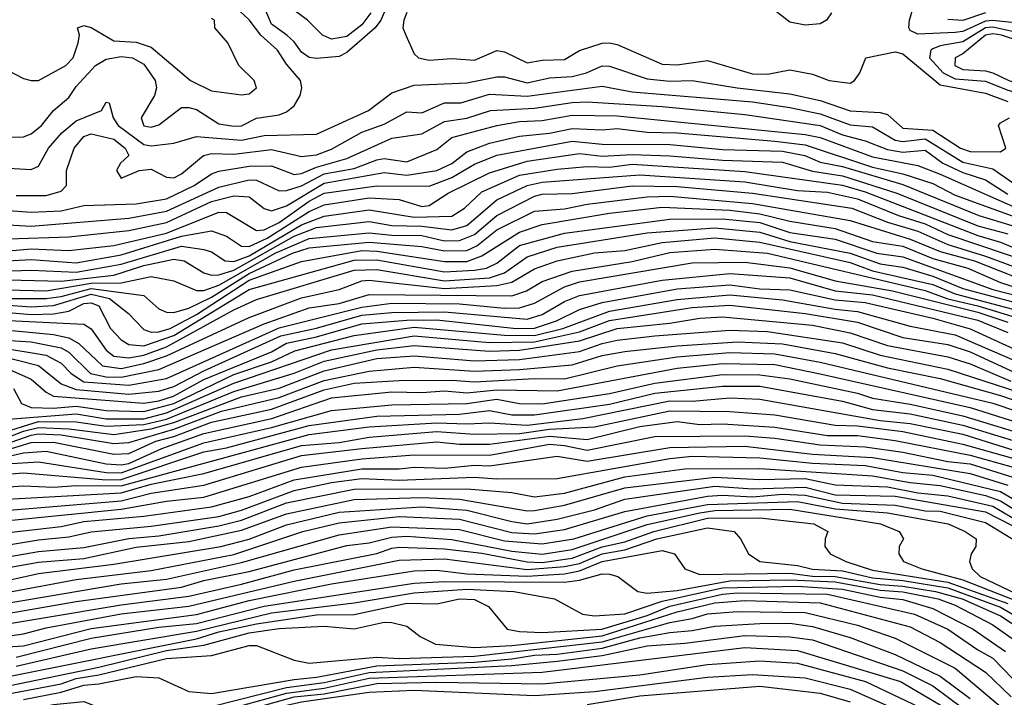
# Model space of a CAD drawing. Header units: metres. Extents: x -51132 to -49532, y -231222 to -229437.
# Tile 580 of 656: x -49914 to -49849, y -230034 to -229989. Entities that reach past the tile are written whole.
import ezdxf

# ---------------------------------------------------------------- set-up
doc = ezdxf.new("R2010")
doc.units = ezdxf.units.M
for name, color, linetype in [('CONTOUR_HALF', 8, 'Continuous'), ('CONTOUR_INDEX', 1, 'Continuous'), ('CONTOUR_INTER', 3, 'Continuous')]:
    doc.layers.add(name, color=color, linetype=linetype)

msp = doc.modelspace()

# ---------------------------------------------------------------- linework, layer by layer
at = {"layer": 'CONTOUR_HALF'}
for points, elevation in [([(-49844.58, -229988.593), (-49844.875, -229988.759), (-49845.08, -229989.064), (-49847.08, -229989.04), (-49849.58, -229988.779), (-49850.08, -229988.815), (-49851.58, -229989.502), (-49852.08, -229989.574), (-49854.58, -229989.675), (-49855.08, -229989.433), (-49855.172, -229989.259), (-49855.121, -229988.759), (-49854.56, -229986.759)], 22.5), ([(-49915.58, -229996.556), (-49914.08, -229996.516), (-49913.58, -229996.322), (-49912.897, -229995.759), (-49912.096, -229994.759), (-49911.08, -229993.894), (-49910.58, -229993.16), (-49909.295, -229991.759), (-49908.58, -229991.347), (-49907.58, -229991.165), (-49906.829, -229991.259), (-49906.08, -229991.677), (-49905.33, -229992.759), (-49905.237, -229993.259), (-49905.375, -229993.759), (-49906.246, -229995.259), (-49906.08, -229995.776), (-49905.58, -229995.87), (-49905.08, -229995.725), (-49903.58, -229994.572), (-49903.08, -229994.553), (-49902.58, -229994.698), (-49901.08, -229995.658), (-49900.08, -229995.816), (-49899.58, -229995.773), (-49898.58, -229995.283), (-49897.08, -229995.046), (-49896.58, -229994.85), (-49896.08, -229994.454), (-49895.675, -229993.759), (-49895.571, -229993.259), (-49895.658, -229992.759), (-49896.58, -229991.684), (-49897.182, -229990.759), (-49898.283, -229989.759), (-49899.08, -229988.736), (-49900.62, -229987.259)], 22.5), ([(-49890.979, -229988.259), (-49891.58, -229989.057), (-49892.58, -229989.835), (-49893.58, -229990.021), (-49894.198, -229989.759), (-49895.193, -229988.759), (-49896.544, -229987.759)], 23.5), ([(-49860.312, -229988.259), (-49860.657, -229988.759), (-49861.08, -229989.006), (-49862.08, -229989.082), (-49863.08, -229988.876), (-49864.58, -229987.742)], 22.5), ([(-49888.58, -229988.233), (-49888.775, -229988.759), (-49888.834, -229989.259), (-49888.653, -229989.759), (-49888.08, -229990.998), (-49887.79, -229991.259), (-49887.08, -229991.417), (-49885.58, -229991.308), (-49884.08, -229991.41), (-49882.58, -229990.768), (-49882.08, -229990.862), (-49880.58, -229991.597), (-49879.58, -229991.411), (-49878.08, -229991.379), (-49877.08, -229990.772), (-49875.58, -229990.279), (-49875.08, -229990.271), (-49874.58, -229990.367), (-49871.58, -229991.672), (-49870.58, -229991.716), (-49868.58, -229991.441), (-49865.58, -229992.332), (-49864.58, -229992.353), (-49863.08, -229992.061), (-49861.58, -229992.338), (-49860.477, -229992.759), (-49859.08, -229992.936), (-49858.776, -229992.759), (-49858.422, -229992.259), (-49858.041, -229991.259), (-49856.08, -229990.851), (-49855.58, -229990.995), (-49853.08, -229993.059), (-49850.08, -229993.604), (-49848.58, -229994.158)], 22.5), ([(-49850.08, -229989.757), (-49851.58, -229991.002), (-49852.077, -229991.259), (-49852.118, -229991.759), (-49851.58, -229992.033), (-49850.08, -229992.114), (-49849.58, -229992.251), (-49848.509, -229992.759), (-49847.08, -229993.233), (-49846.58, -229993.132), (-49846.304, -229992.759), (-49846.314, -229992.259), (-49846.797, -229990.759), (-49847.493, -229990.259), (-49848.996, -229989.759), (-49849.58, -229989.666), (-49850.08, -229989.757)], 21.5), ([(-49914.58, -230000.416), (-49912.58, -230000.415), (-49911.58, -230000.124), (-49911.236, -229999.759), (-49911.23, -229998.759), (-49910.72, -229997.259), (-49910.08, -229996.499), (-49909.58, -229996.305), (-49908.08, -229996.678), (-49907.322, -229997.259), (-49907.087, -229997.759), (-49907.637, -229998.259), (-49907.907, -229998.759), (-49907.58, -229999.258), (-49906.392, -229998.759), (-49905.58, -229998.667), (-49904.58, -229999.193), (-49904.08, -229999.247), (-49903.58, -229998.985), (-49902.109, -229997.759), (-49901.58, -229997.616), (-49900.08, -229997.661), (-49897.58, -229997.352), (-49895.58, -229997.827), (-49894.58, -229997.712), (-49893.58, -229997.333), (-49891.58, -229996.194), (-49890.08, -229995.673), (-49888.58, -229994.853), (-49887.58, -229994.914), (-49886.08, -229994.251), (-49884.986, -229994.259), (-49883.08, -229993.683), (-49880.58, -229993.807), (-49875.58, -229993.139), (-49873.58, -229993.516), (-49865.58, -229994.195), (-49863.08, -229994.555), (-49861.08, -229994.992), (-49859.08, -229995.712), (-49857.58, -229995.855), (-49856.08, -229996.736), (-49855.58, -229996.823), (-49854.08, -229996.658), (-49851.58, -229998.205), (-49849.58, -229998.645), (-49847.247, -230000.259)], 23.5), ([(-49917.08, -230002.249), (-49913.58, -230002.447), (-49907.08, -230001.927), (-49904.58, -230001.462), (-49901.08, -229999.858), (-49899.08, -229999.376), (-49898.58, -229999.404), (-49897.08, -230000.115), (-49896.58, -230000.075), (-49895.58, -229999.764), (-49894.08, -229998.987), (-49892.08, -229998.624), (-49890.58, -229998.046), (-49890.08, -229997.946), (-49888.58, -229998.172), (-49886.58, -229997.367), (-49885.58, -229996.556), (-49882.58, -229995.752), (-49881.08, -229995.485), (-49879.58, -229995.425), (-49877.58, -229995.075), (-49874.58, -229995.116), (-49862.08, -229996.35), (-49861.08, -229996.563), (-49857.58, -229997.856), (-49854.58, -229998.427), (-49853.08, -229998.993), (-49847.08, -230001.65)], 24.5), ([(-49915.08, -230004.098), (-49913.58, -230003.956), (-49911.08, -230004.087), (-49908.08, -230003.747), (-49904.58, -230002.92), (-49901.08, -230001.52), (-49900.58, -230001.55), (-49898.58, -230002.739), (-49898.08, -230002.711), (-49897.08, -230002.211), (-49895.08, -230000.788), (-49894.08, -230000.26), (-49890.58, -229999.776), (-49887.08, -229999.799), (-49885.58, -229999.224), (-49884.08, -229998.342), (-49882.58, -229997.734), (-49877.58, -229996.813), (-49875.58, -229996.996), (-49871.08, -229997.034), (-49867.58, -229997.362), (-49863.58, -229997.463), (-49862.1, -229997.759), (-49861.08, -229998.192), (-49859.58, -229998.495), (-49855.58, -229999.688), (-49850.512, -230001.759), (-49847.58, -230002.638)], 25.5), ([(-49915.58, -230005.444), (-49913.58, -230005.388), (-49910.58, -230005.526), (-49907.58, -230004.991), (-49903.58, -230003.796), (-49902.08, -230004), (-49901.58, -230004.163), (-49900.671, -230004.759), (-49900.08, -230004.814), (-49899.08, -230004.427), (-49895.58, -230002.37), (-49894.08, -230001.798), (-49891.08, -230001.372), (-49888.08, -230001.851), (-49885.58, -230001.79), (-49884.744, -230001.259), (-49883.58, -230000.182), (-49881.08, -229999.058), (-49878.58, -229998.665), (-49876.58, -229998.479), (-49875.08, -229998.526), (-49873.58, -229998.344), (-49866.08, -229998.821), (-49859.58, -229999.734), (-49858.08, -230000.184), (-49850.58, -230003.088), (-49849.08, -230003.519), (-49847.58, -230004.136)], 26.5), ([(-49919.58, -230006.593), (-49912.58, -230006.751), (-49909.58, -230006.247), (-49907.58, -230006.238), (-49905.58, -230005.806), (-49904.08, -230006.097), (-49902.58, -230006.746), (-49902.08, -230006.747), (-49901.08, -230006.387), (-49897.332, -230004.259), (-49895.08, -230003.27), (-49891.08, -230002.896), (-49889.58, -230003.06), (-49887.58, -230003.078), (-49886.08, -230003.428), (-49885.08, -230003.404), (-49884.08, -230003.018), (-49882.58, -230001.75), (-49880.08, -230000.454), (-49879.58, -230000.336), (-49877.58, -230000.278), (-49873.58, -229999.775), (-49870.58, -229999.808), (-49865.58, -230000.271), (-49858.956, -230001.259), (-49856.58, -230002.201), (-49854.58, -230002.801), (-49852.58, -230003.677), (-49850.08, -230004.445), (-49845.08, -230006.297)], 27.5), ([(-49915.08, -230007.707), (-49913.58, -230007.827), (-49912.08, -230007.732), (-49909.58, -230006.986), (-49908.372, -230007.259), (-49907.096, -230008.259), (-49906.08, -230009.327), (-49905.58, -230009.499), (-49905.08, -230009.479), (-49904.322, -230009.259), (-49902.58, -230008.334), (-49899.08, -230006.051), (-49895.58, -230004.811), (-49891.58, -230004.076), (-49890.58, -230004.126), (-49886.08, -230004.812), (-49884.58, -230004.804), (-49883.58, -230004.427), (-49881.08, -230002.855), (-49879.58, -230002.35), (-49875.08, -230001.601), (-49871.58, -230001.197), (-49867.08, -230001.386), (-49865.08, -230001.63), (-49863.08, -230002.124), (-49860.08, -230002.617), (-49857.58, -230003.467), (-49855.58, -230003.799), (-49853.58, -230004.598), (-49851.255, -230005.259), (-49849.08, -230006.214), (-49845.08, -230007.502)], 28.5), ([(-49915.08, -230008.734), (-49910.08, -230008.987), (-49909.58, -230009.283), (-49908.58, -230010.708), (-49908.08, -230011.096), (-49907.08, -230011.222), (-49906.08, -230011.036), (-49904.58, -230010.489), (-49900.08, -230008.02), (-49898.58, -230007.343), (-49892.08, -230005.378), (-49890.58, -230005.343), (-49886.08, -230006.087), (-49883.08, -230005.895), (-49882.08, -230005.558), (-49880.58, -230004.499), (-49878.58, -230003.846), (-49872.58, -230002.902), (-49868.08, -230002.576), (-49865.08, -230002.864), (-49863.08, -230003.48), (-49859.08, -230004.248), (-49857.08, -230004.956), (-49855.58, -230005.192), (-49853.58, -230005.776), (-49851.58, -230006.614), (-49847.58, -230007.671)], 29.5), ([(-49916.08, -230009.998), (-49913.58, -230010.155), (-49911.58, -230010.549), (-49911.08, -230010.832), (-49909.628, -230012.259), (-49908.58, -230012.472), (-49907.58, -230012.507), (-49905.08, -230011.99), (-49898.08, -230008.965), (-49895.08, -230007.885), (-49893.08, -230007.609), (-49891.08, -230007), (-49881.58, -230007.081), (-49880.608, -230006.759), (-49879.58, -230006.148), (-49877.58, -230005.459), (-49873.58, -230004.814), (-49871.08, -230004.219), (-49868.08, -230003.984), (-49864.58, -230004.251), (-49854.08, -230006.74), (-49852.58, -230007.284), (-49850.58, -230007.749), (-49847.58, -230008.662)], 30.5), ([(-49916.08, -230010.963), (-49913.08, -230011.726), (-49911.58, -230012.942), (-49910.58, -230013.328), (-49907.08, -230013.63), (-49905.08, -230013.445), (-49904.08, -230013.115), (-49902.08, -230012.078), (-49896.963, -230009.759), (-49894.58, -230009.239), (-49891.58, -230008.372), (-49889.58, -230008.196), (-49886.08, -230008.162), (-49880.58, -230008.653), (-49879.58, -230008.341), (-49878.08, -230007.468), (-49877.08, -230007.063), (-49871.58, -230006.056), (-49867.08, -230005.6), (-49863.08, -230005.901), (-49860.08, -230006.753), (-49857.58, -230007.034), (-49850.58, -230008.714), (-49848.58, -230009.528)], 31.5), ([(-49914.755, -230013.259), (-49914.211, -230014.259), (-49913.58, -230014.51), (-49912.08, -230014.555), (-49910.58, -230014.422), (-49908.58, -230014.715), (-49906.08, -230014.797), (-49904.08, -230014.261), (-49900.08, -230012.332), (-49897.58, -230011.475), (-49896.022, -230010.759), (-49892.08, -230009.73), (-49888.08, -230009.183), (-49882.08, -230009.713), (-49880.08, -230009.721), (-49878.186, -230009.259), (-49875.08, -230008.105), (-49870.58, -230007.326), (-49867.08, -230007.036), (-49863.58, -230007.369), (-49860.08, -230007.99), (-49858.58, -230008.127), (-49855.08, -230009.101), (-49852.08, -230009.694), (-49847.316, -230011.759)], 32.5), ([(-49915.66, -230016.259), (-49913.08, -230015.461), (-49910.58, -230015.478), (-49908.58, -230015.76), (-49906.08, -230015.648), (-49904.58, -230015.286), (-49900.08, -230013.456), (-49896.08, -230012.244), (-49894.08, -230011.445), (-49890.58, -230010.689), (-49888.08, -230010.4), (-49883.08, -230010.778), (-49881.08, -230010.715), (-49877.08, -230010.085), (-49874.58, -230009.265), (-49871.08, -230008.907), (-49869.08, -230008.567), (-49867.58, -230008.489), (-49861.58, -230009.054), (-49859.08, -230009.545), (-49856.58, -230010.4), (-49852.58, -230011.159), (-49851.08, -230011.625), (-49848.394, -230012.759)], 33.5), ([(-49917.08, -230017.587), (-49913.58, -230016.359), (-49913.08, -230016.28), (-49911.58, -230016.349), (-49908.08, -230016.913), (-49907.08, -230016.854), (-49904.08, -230015.966), (-49900.91, -230014.759), (-49897.08, -230013.856), (-49894.08, -230012.719), (-49891.08, -230012.103), (-49888.08, -230011.835), (-49884.08, -230012.106), (-49881.08, -230011.993), (-49877.58, -230011.676), (-49875.58, -230011.065), (-49874.08, -230010.805), (-49870.58, -230010.412), (-49866.58, -230010.15), (-49863.58, -230010.291), (-49860.08, -230010.928), (-49856.58, -230011.879), (-49853.08, -230012.588), (-49849.08, -230013.73), (-49844.58, -230015.261)], 34.5), ([(-49919.58, -230018.783), (-49914.08, -230017.533), (-49912.58, -230017.417), (-49908.58, -230018.259), (-49907.58, -230018.338), (-49907.08, -230018.245), (-49904.873, -230017.259), (-49902.08, -230016.251), (-49897.554, -230015.259), (-49893.58, -230013.873), (-49889.58, -230013.476), (-49887.58, -230013.526), (-49886.08, -230013.421), (-49884.58, -230013.553), (-49882.58, -230013.34), (-49878.58, -230013.402), (-49870.58, -230011.9), (-49867.58, -230011.586), (-49864.08, -230011.665), (-49861.08, -230012.276), (-49851.08, -230014.519), (-49844.08, -230016.742)], 35.5), ([(-49916.08, -230019.028), (-49914.08, -230018.875), (-49908.58, -230019.33), (-49907.58, -230019.317), (-49902.08, -230017.473), (-49900.58, -230017.206), (-49895.08, -230015.726), (-49890.58, -230015.096), (-49885.08, -230014.966), (-49883.08, -230014.718), (-49881.58, -230015.009), (-49880.08, -230015.014), (-49875.08, -230014.29), (-49872.08, -230013.567), (-49867.58, -230013.104), (-49865.08, -230013.109), (-49859.58, -230014.092), (-49857.58, -230014.657), (-49855.08, -230014.952), (-49851.58, -230015.707), (-49844.58, -230017.825)], 36.5), ([(-49915.58, -230020.643), (-49907.58, -230020.204), (-49905.58, -230019.62), (-49902.08, -230018.921), (-49895.58, -230017.054), (-49893.08, -230016.838), (-49891.08, -230016.49), (-49886.58, -230016.109), (-49884.08, -230016.305), (-49881.08, -230016.24), (-49879.08, -230015.965), (-49876.08, -230015.816), (-49871.08, -230014.741), (-49867.08, -230014.792), (-49864.08, -230015.006), (-49860.08, -230015.687), (-49858.58, -230015.735), (-49855.58, -230016.122), (-49851.58, -230016.952), (-49846.912, -230018.259)], 37.5), ([(-49915.08, -230022.04), (-49907.58, -230021.294), (-49904.58, -230020.741), (-49902.08, -230020.477), (-49895.58, -230018.487), (-49891.58, -230017.938), (-49888.08, -230017.66), (-49883.08, -230017.684), (-49879.08, -230016.969), (-49878.08, -230017.042), (-49876.58, -230017.367), (-49872.08, -230016.459), (-49866.08, -230016.412), (-49864.08, -230016.567), (-49861.08, -230017.011), (-49858.08, -230017.13), (-49855.58, -230017.5), (-49852.58, -230018.118), (-49851.08, -230018.273), (-49847.9, -230019.259)], 38.5), ([(-49918.58, -230024.224), (-49913.08, -230023.33), (-49911.08, -230023.122), (-49909.58, -230022.782), (-49905.58, -230022.414), (-49901.08, -230021.764), (-49899.58, -230021.349), (-49896.08, -230020.035), (-49893.58, -230019.503), (-49891.58, -230019.247), (-49889.08, -230019.345), (-49884.08, -230019.156), (-49882.58, -230019.274), (-49878.58, -230019.237), (-49871.08, -230017.915), (-49869.58, -230017.762), (-49865.08, -230017.88), (-49861.58, -230018.228), (-49858.08, -230018.383), (-49855.58, -230018.835), (-49853.58, -230019.023), (-49849.08, -230020.113), (-49847.08, -230021.291)], 39.5), ([(-49918.08, -230025.706), (-49913.08, -230024.801), (-49910.08, -230024.555), (-49906.58, -230023.806), (-49903.08, -230023.436), (-49899.58, -230022.673), (-49896.58, -230021.599), (-49892.08, -230020.645), (-49887.58, -230020.508), (-49885.08, -230020.611), (-49880.58, -230021.385), (-49880.08, -230021.38), (-49878.08, -230021.029), (-49874.08, -230019.854), (-49868.08, -230019.157), (-49865.08, -230019.303), (-49862.08, -230019.251), (-49860.08, -230019.66), (-49856.58, -230019.804), (-49854.58, -230020.19), (-49852.58, -230020.404), (-49849.58, -230021.087), (-49848.08, -230021.972)], 40.5), ([(-49915.08, -230026.809), (-49910.58, -230025.961), (-49905.58, -230025.367), (-49900.08, -230024.308), (-49895.501, -230022.759), (-49893.08, -230022.203), (-49889.08, -230021.779), (-49885.08, -230021.945), (-49881.58, -230022.835), (-49880.08, -230022.915), (-49878.08, -230022.637), (-49874.08, -230021.433), (-49868.58, -230020.418), (-49867.58, -230020.346), (-49865.58, -230020.461), (-49863.58, -230020.295), (-49862.08, -230020.349), (-49859.58, -230020.88), (-49856.08, -230021.009), (-49854.08, -230021.384), (-49853.08, -230021.427), (-49850.08, -230022.165), (-49847.447, -230023.759)], 41.5), ([(-49916.08, -230028.379), (-49910.58, -230027.429), (-49903.58, -230026.467), (-49902.08, -230026.036), (-49899.08, -230025.428), (-49892.58, -230023.696), (-49891.08, -230023.528), (-49889.58, -230023.137), (-49888.58, -230023.079), (-49885.58, -230023.307), (-49881.58, -230024.071), (-49879.58, -230024.277), (-49877.58, -230023.962), (-49872.58, -230022.31), (-49869.08, -230021.526), (-49868.08, -230021.382), (-49863.08, -230021.278), (-49857.055, -230022.259), (-49855.823, -230022.759), (-49855.529, -230023.259), (-49855.807, -230023.759), (-49855.845, -230024.259), (-49855.532, -230024.759), (-49854.296, -230025.259), (-49851.58, -230025.976), (-49848.08, -230027.37)], 42.5), ([(-49917.58, -230030.074), (-49914.08, -230029.578), (-49912.58, -230029.187), (-49907.58, -230028.239), (-49903.08, -230027.742), (-49896.08, -230026.069), (-49889.08, -230024.672), (-49886.08, -230024.586), (-49880.58, -230025.302), (-49878.08, -230025.108), (-49877.08, -230024.894), (-49875.58, -230024.253), (-49874.08, -230023.98), (-49871.943, -230023.259), (-49868.58, -230022.528), (-49866.797, -230022.759), (-49866.363, -230023.259), (-49865.843, -230024.259), (-49865.09, -230024.759), (-49862.58, -230025.036), (-49861.58, -230025.279), (-49859.58, -230025.393), (-49857.58, -230025.851), (-49855.58, -230026.04), (-49852.58, -230026.527), (-49849.08, -230027.801), (-49847.43, -230028.759)], 43.5), ([(-49914.58, -230031.136), (-49909.58, -230029.869), (-49905.08, -230029.141), (-49902.58, -230028.882), (-49898.08, -230027.731), (-49888.08, -230026.203), (-49886.08, -230026.104), (-49878.08, -230026.144), (-49877.08, -230026.007), (-49875.58, -230025.595), (-49875.08, -230025.598), (-49874.547, -230025.759), (-49873.195, -230026.759), (-49872.58, -230026.878), (-49870.58, -230026.684), (-49867.08, -230026.058), (-49863.08, -230025.976), (-49860.08, -230026.112), (-49857.08, -230026.672), (-49855.58, -230026.774), (-49853.224, -230027.259), (-49852.08, -230027.674), (-49849.58, -230028.981), (-49847.754, -230030.259)], 44.5), ([(-49915.08, -230032.419), (-49902.58, -230029.904), (-49901.08, -230029.446), (-49898.58, -230028.905), (-49894.58, -230028.324), (-49892.08, -230028.281), (-49888.58, -230027.54), (-49886.58, -230027.574), (-49885.08, -230027.256), (-49884.08, -230027.299), (-49883.137, -230027.759), (-49881.909, -230029.259), (-49881.08, -230029.423), (-49879.58, -230029.488), (-49875.609, -230029.259), (-49872.58, -230028.35), (-49871.08, -230027.738), (-49867.58, -230026.949), (-49866.58, -230026.844), (-49860.58, -230026.947), (-49854.792, -230028.259), (-49852.576, -230029.259), (-49850.58, -230030.643), (-49849.58, -230031.186), (-49847.575, -230033.259)], 45.5), ([(-49915.08, -230033.567), (-49911.58, -230032.895), (-49910.58, -230032.543), (-49909.08, -230032.316), (-49904.58, -230031.211), (-49901.58, -230031.019), (-49899.08, -230030.362), (-49898.58, -230030.344), (-49896.08, -230031.328), (-49895.08, -230031.529), (-49890.58, -230031.125), (-49889.08, -230031.221), (-49884.08, -230031.063), (-49875.58, -230030.111), (-49871.08, -230028.813), (-49869.58, -230028.554), (-49868.58, -230028.242), (-49866.58, -230028.094), (-49862.08, -230028.153), (-49858.58, -230028.991), (-49856.08, -230029.868), (-49852.08, -230031.871), (-49849.08, -230034.412), (-49848.29, -230035.759)], 46.5), ([(-49915.58, -230034.713), (-49913.58, -230034.585), (-49912.08, -230034.273), (-49910.08, -230034.083), (-49907.127, -230035.259), (-49906.08, -230035.267), (-49901.58, -230034.416), (-49896.58, -230033.147), (-49894.08, -230032.82), (-49891.08, -230032.146), (-49881.58, -230031.687), (-49878.58, -230031.399), (-49875.58, -230031.023), (-49872.58, -230030.367), (-49870.08, -230030.204), (-49866.08, -230029.69), (-49863.08, -230029.788), (-49861.58, -230029.979), (-49855.58, -230032.028), (-49853.58, -230033.026), (-49851.58, -230034.529), (-49850.845, -230035.259), (-49849.365, -230037.259), (-49846.868, -230041.259)], 47.5), ([(-49917.08, -230039.148), (-49913.58, -230037.918), (-49908.08, -230036.556), (-49906.08, -230036.371), (-49902.08, -230035.456), (-49896.08, -230033.771), (-49894.08, -230033.567), (-49890.58, -230032.875), (-49886.58, -230032.794), (-49879.58, -230032.905), (-49873.08, -230032.301), (-49868.58, -230031.609), (-49865.08, -230031.365), (-49862.58, -230031.522), (-49858.065, -230032.759), (-49853.58, -230034.885), (-49851.848, -230036.759), (-49849.704, -230040.259), (-49848.27, -230042.259)], 48.5), ([(-49876.58, -230034.269), (-49873.08, -230033.711), (-49865.08, -230033.067), (-49861.08, -230033.53), (-49859.08, -230034.101)], 49.5)]:
    msp.add_lwpolyline(points, dxfattribs=dict(at, elevation=elevation))
at = {"layer": 'CONTOUR_INDEX'}
for points, elevation in [([(-49915.08, -230003.3), (-49911.08, -230003.159), (-49907.08, -230002.748), (-49904.58, -230002.212), (-49901.58, -230000.825), (-49900.08, -230000.436), (-49899.08, -230000.496), (-49898.08, -230001.283), (-49897.58, -230001.448), (-49896.58, -230001.104), (-49894.08, -229999.587), (-49890.08, -229998.891), (-49888.58, -229999.06), (-49886.58, -229998.759), (-49885.58, -229998.282), (-49884.58, -229997.506), (-49883.08, -229996.929), (-49881.08, -229996.461), (-49879.08, -229996.264), (-49877.58, -229995.951), (-49875.58, -229996.057), (-49874.58, -229995.956), (-49872.58, -229996.204), (-49870.58, -229996.249), (-49864.08, -229996.796), (-49862.08, -229997.041), (-49857.58, -229998.537), (-49855.58, -229998.969), (-49853.58, -229999.617), (-49852.08, -230000.385), (-49847.08, -230002.224)], 25), ([(-49915.08, -230009.378), (-49912.08, -230009.665), (-49911.08, -230009.881), (-49910.398, -230010.259), (-49908.838, -230011.759), (-49907.58, -230011.917), (-49906.08, -230011.604), (-49904.58, -230011.079), (-49899.08, -230008.536), (-49895.58, -230007.219), (-49893.08, -230006.662), (-49891.58, -230006.101), (-49891.08, -230006.053), (-49886.08, -230006.604), (-49882.58, -230006.404), (-49881.58, -230006.192), (-49880.08, -230005.295), (-49878.58, -230004.771), (-49876.08, -230004.228), (-49874.08, -230004.069), (-49871.58, -230003.546), (-49868.08, -230003.224), (-49865.08, -230003.518), (-49859.08, -230004.871), (-49857.58, -230005.435), (-49853.58, -230006.342), (-49852.08, -230006.964), (-49847.58, -230008.159)], 30), ([(-49917.08, -230017.923), (-49913.58, -230016.855), (-49912.08, -230016.821), (-49908.08, -230017.619), (-49907.08, -230017.577), (-49905.286, -230016.759), (-49904.08, -230016.44), (-49901.58, -230015.499), (-49897.58, -230014.628), (-49894.08, -230013.342), (-49892.08, -230012.893), (-49889.08, -230012.726), (-49885.58, -230012.695), (-49884.08, -230012.817), (-49880.08, -230012.588), (-49878.08, -230012.603), (-49874.585, -230011.759), (-49870.58, -230011.155), (-49867.08, -230010.853), (-49864.08, -230010.955), (-49861.08, -230011.507), (-49849.58, -230014.241), (-49844.58, -230015.908)], 35), ([(-49918.08, -230024.973), (-49913.08, -230024.099), (-49910.08, -230023.824), (-49907.08, -230023.229), (-49905.08, -230023.056), (-49901.08, -230022.387), (-49899.58, -230022.011), (-49896.58, -230020.854), (-49892.08, -230019.948), (-49884.58, -230019.933), (-49881.58, -230020.179), (-49880.08, -230020.461), (-49878.08, -230020.21), (-49874.08, -230019.122), (-49870.08, -230018.591), (-49865.08, -230018.569), (-49857.58, -230019.076), (-49855.08, -230019.516), (-49853.08, -230019.706), (-49850.08, -230020.381), (-49849.08, -230020.719), (-49847.58, -230021.655)], 40), ([(-49914.58, -230031.724), (-49909.58, -230030.577), (-49902.58, -230029.409), (-49897.58, -230028.184), (-49892.08, -230027.508), (-49888.08, -230026.841), (-49884.58, -230026.597), (-49881.465, -230026.759), (-49878.751, -230027.259), (-49876.887, -230028.259), (-49876.08, -230028.389), (-49874.08, -230028.236), (-49871.58, -230027.415), (-49867.58, -230026.528), (-49862.58, -230026.405), (-49859.58, -230026.595), (-49857.08, -230027.133), (-49855.58, -230027.304), (-49853.58, -230027.883), (-49850.884, -230029.259), (-49848.743, -230030.759)], 45)]:
    msp.add_lwpolyline(points, dxfattribs=dict(at, elevation=elevation))
at = {"layer": 'CONTOUR_INTER'}
for points, elevation in [([(-49889.656, -229987.259), (-49890.305, -229988.759), (-49890.684, -229989.259), (-49892.58, -229990.907), (-49893.08, -229991.176), (-49894.58, -229991.309), (-49895.08, -229991.231), (-49895.58, -229990.893), (-49896.08, -229990.184), (-49896.554, -229989.759), (-49897.58, -229989.03), (-49898.31, -229987.259)], 23), ([(-49915.58, -229991.848), (-49914.08, -229992.631), (-49913.58, -229992.778), (-49913.084, -229992.759), (-49911.275, -229991.759), (-49910.79, -229991.259), (-49910.455, -229990.259), (-49910.358, -229989.759), (-49910.495, -229989.259), (-49910.08, -229989.105), (-49909.58, -229989.242), (-49908.08, -229990.139), (-49906.58, -229990.218), (-49905.58, -229990.548), (-49902.967, -229992.759), (-49901.58, -229993.461), (-49899.58, -229993.716), (-49899.08, -229993.665), (-49898.587, -229993.259), (-49898.745, -229992.759), (-49899.753, -229991.759), (-49900.499, -229990.259), (-49901.344, -229989.259), (-49901.38, -229988.759), (-49901.58, -229988.634)], 22), ([(-49850.08, -229988.276), (-49851.58, -229988.767), (-49852.58, -229988.704)], 23), ([(-49849.58, -229989.213), (-49850.08, -229989.268), (-49851.58, -229990.191), (-49853.08, -229990.465), (-49853.58, -229990.669), (-49853.71, -229990.759), (-49853.794, -229991.259), (-49852.894, -229992.259), (-49852.08, -229992.651), (-49850.08, -229992.801), (-49848.58, -229993.421), (-49847.08, -229993.801), (-49846.58, -229993.805), (-49846.08, -229993.624), (-49845.742, -229993.259), (-49845.624, -229992.759), (-49846.08, -229990.253), (-49846.58, -229989.893), (-49849.58, -229989.213)], 22), ([(-49915.08, -229998.597), (-49913.58, -229998.695), (-49913.08, -229998.472), (-49912.423, -229997.259), (-49911.533, -229996.259), (-49910.58, -229995.441), (-49908.885, -229994.759), (-49908.58, -229994.208), (-49908.379, -229994.259), (-49908.122, -229995.259), (-49907.776, -229995.759), (-49906.08, -229997.021), (-49905.58, -229997.121), (-49904.08, -229996.947), (-49902.58, -229996.487), (-49899.58, -229996.733), (-49898.08, -229996.425), (-49894.58, -229996.34), (-49891.131, -229994.759), (-49889.58, -229993.592), (-49888.08, -229993.083), (-49884.58, -229992.922), (-49882.58, -229992.52), (-49882.08, -229992.513), (-49880.58, -229992.912), (-49879.08, -229992.585), (-49877.58, -229992.504), (-49876.632, -229992.259), (-49875.58, -229991.797), (-49875.08, -229991.807), (-49872.58, -229992.667), (-49871.08, -229992.818), (-49869.58, -229992.763), (-49866.587, -229993.259), (-49863.08, -229993.648), (-49861.08, -229994.094), (-49859.08, -229994.796), (-49857.08, -229994.894), (-49856.58, -229995.036), (-49855.58, -229995.943), (-49853.58, -229996.081), (-49851.722, -229997.259), (-49851.08, -229997.49), (-49849.08, -229997.513), (-49848.727, -229997.259), (-49849.195, -229995.759), (-49849.08, -229995.574), (-49848.473, -229995.259)], 23), ([(-49916.58, -230001.298), (-49913.58, -230001.519), (-49911.58, -230001.44), (-49910.08, -230001.082), (-49906.58, -230000.977), (-49904.58, -230000.649), (-49902.726, -229999.759), (-49901.58, -229998.974), (-49901.08, -229998.789), (-49899.08, -229998.464), (-49897.58, -229998.454), (-49896.08, -229999.022), (-49895.58, -229998.958), (-49894.58, -229998.527), (-49892.58, -229997.957), (-49889.58, -229996.611), (-49887.58, -229996.305), (-49886.08, -229995.485), (-49884.58, -229995.271), (-49883.005, -229994.759), (-49880.08, -229994.603), (-49877.58, -229994.228), (-49876.58, -229994.197), (-49871.58, -229994.501), (-49866.08, -229995.028), (-49861.08, -229995.75), (-49859.58, -229996.379), (-49858.08, -229996.774), (-49856.58, -229997.367), (-49855.58, -229997.53), (-49854.08, -229997.403), (-49852.914, -229998.259), (-49851.58, -229998.888), (-49850.08, -229999.379), (-49848.58, -230000.321)], 24), ([(-49915.58, -230004.792), (-49913.58, -230004.673), (-49910.58, -230004.905), (-49907.58, -230004.365), (-49903.58, -230003.123), (-49901.58, -230002.773), (-49900.58, -230003.127), (-49899.58, -230003.797), (-49899.08, -230003.815), (-49897.864, -230003.259), (-49895.08, -230001.49), (-49894.08, -230001.036), (-49891.08, -230000.574), (-49889.08, -230000.676), (-49887.58, -230001.144), (-49887.08, -230001.084), (-49885.833, -230000.259), (-49883.08, -229998.903), (-49880.58, -229998.135), (-49877.08, -229997.63), (-49875.58, -229997.807), (-49873.58, -229997.693), (-49871.08, -229997.782), (-49867.58, -229998.068), (-49863.58, -229998.195), (-49861.58, -229998.791), (-49859.58, -229999.113), (-49855.968, -230000.259), (-49850.58, -230002.427), (-49848.58, -230002.97)], 26), ([(-49919.58, -230005.918), (-49911.58, -230006.127), (-49908.08, -230005.71), (-49906.08, -230005.077), (-49904.08, -230004.658), (-49903.401, -230004.759), (-49902.08, -230005.564), (-49901.58, -230005.718), (-49901.08, -230005.701), (-49900.08, -230005.378), (-49896.08, -230003.132), (-49894.58, -230002.555), (-49891.08, -230002.143), (-49889.58, -230002.421), (-49887.58, -230002.455), (-49885.58, -230002.706), (-49884.58, -230002.412), (-49882.58, -230000.709), (-49880.58, -229999.757), (-49879.58, -229999.53), (-49873.08, -229999.032), (-49866.08, -229999.509), (-49862.58, -230000.082), (-49860.58, -230000.205), (-49858.58, -230000.64), (-49855.851, -230001.759), (-49854.08, -230002.294), (-49852.58, -230003.009), (-49846.58, -230005.024)], 27), ([(-49919.58, -230007.265), (-49912.58, -230007.274), (-49911.58, -230007.146), (-49909.58, -230006.594), (-49906.08, -230007.07), (-49905.08, -230007.948), (-49904.58, -230008.177), (-49904.08, -230008.198), (-49903.08, -230007.902), (-49901.58, -230007.19), (-49899.08, -230005.597), (-49896.183, -230004.259), (-49895.08, -230003.891), (-49891.08, -230003.527), (-49887.58, -230003.806), (-49886.08, -230004.104), (-49884.58, -230004.084), (-49883.924, -230003.759), (-49882.58, -230002.701), (-49880.08, -230001.45), (-49878.08, -230001.294), (-49876.58, -230000.994), (-49872.58, -230000.496), (-49871.08, -230000.461), (-49865.58, -230000.956), (-49859.08, -230002.076), (-49855.08, -230003.319), (-49853.08, -230004.151), (-49850.804, -230004.759), (-49846.58, -230006.429)], 28), ([(-49915.08, -230008.191), (-49913.58, -230008.325), (-49912.08, -230008.283), (-49911.08, -230008.109), (-49910.08, -230007.612), (-49909.58, -230007.557), (-49909.068, -230007.759), (-49908.299, -230009.259), (-49907.58, -230010.012), (-49907.08, -230010.327), (-49906.08, -230010.412), (-49904.08, -230009.74), (-49899.08, -230006.672), (-49892.08, -230004.717), (-49890.58, -230004.693), (-49886.08, -230005.501), (-49884.08, -230005.393), (-49883.286, -230005.259), (-49882.58, -230004.919), (-49881.08, -230003.745), (-49878.08, -230002.913), (-49871.08, -230001.989), (-49867.58, -230001.98), (-49865.08, -230002.215), (-49863.08, -230002.869), (-49860.08, -230003.327), (-49857.307, -230004.259), (-49855.58, -230004.494), (-49849.58, -230006.678), (-49847.58, -230007.179)], 29), ([(-49916.08, -230010.472), (-49912.58, -230011.042), (-49911.58, -230011.577), (-49910.914, -230012.259), (-49910.08, -230012.821), (-49907.08, -230013.037), (-49904.58, -230012.592), (-49897.08, -230009.218), (-49891.58, -230007.845), (-49889.58, -230007.587), (-49885.08, -230007.63), (-49882.08, -230007.912), (-49881.08, -230007.88), (-49880.08, -230007.57), (-49878.08, -230006.5), (-49877.08, -230006.163), (-49869.58, -230004.892), (-49866.08, -230004.851), (-49863.08, -230005.229), (-49860.08, -230006.091), (-49856.255, -230006.759), (-49850.58, -230008.186), (-49848.58, -230008.836)], 31), ([(-49916.08, -230011.516), (-49913.58, -230012.625), (-49912.58, -230013.492), (-49912.08, -230013.772), (-49906.08, -230014.222), (-49905.08, -230014.077), (-49904.104, -230013.759), (-49902.08, -230012.663), (-49897.58, -230010.822), (-49896.58, -230010.241), (-49894.58, -230009.823), (-49891.58, -230008.945), (-49888.58, -230008.708), (-49886.58, -230008.694), (-49881.311, -230009.259), (-49880.08, -230009.252), (-49878.628, -230008.759), (-49877.08, -230007.992), (-49875.58, -230007.528), (-49870.58, -230006.636), (-49867.08, -230006.354), (-49865.08, -230006.628), (-49863.08, -230006.683), (-49860.08, -230007.367), (-49858.08, -230007.543), (-49853.58, -230008.587), (-49851.08, -230009.278), (-49846.58, -230011.353)], 32), ([(-49915.08, -230015.29), (-49910.58, -230014.953), (-49908.58, -230015.27), (-49906.08, -230015.265), (-49904.58, -230014.884), (-49900.08, -230012.897), (-49893.58, -230010.681), (-49888.08, -230009.747), (-49883.08, -230010.195), (-49880.08, -230010.142), (-49877.08, -230009.486), (-49875.08, -230008.722), (-49869.58, -230007.879), (-49867.08, -230007.72), (-49862.08, -230008.261), (-49858.58, -230008.852), (-49855.58, -230009.874), (-49852.58, -230010.337), (-49851.08, -230010.822), (-49848.08, -230012.207)], 33), ([(-49916.58, -230017.069), (-49914.08, -230016.103), (-49913.08, -230015.849), (-49911.08, -230015.934), (-49908.08, -230016.312), (-49905.58, -230015.941), (-49904.08, -230015.524), (-49899.58, -230013.821), (-49897.08, -230013.229), (-49894.08, -230012.087), (-49890.58, -230011.27), (-49888.08, -230011.083), (-49884.08, -230011.408), (-49881.08, -230011.322), (-49877.08, -230010.802), (-49875.58, -230010.266), (-49874.58, -230010.049), (-49872.08, -230009.745), (-49867.08, -230009.379), (-49864.58, -230009.454), (-49859.58, -230010.227), (-49857.08, -230011.033), (-49852.58, -230011.965), (-49846.08, -230014.076)], 34), ([(-49915.58, -230018.301), (-49913.08, -230018.132), (-49908.58, -230018.837), (-49907.58, -230018.869), (-49902.08, -230016.871), (-49897.58, -230015.86), (-49893.58, -230014.731), (-49889.58, -230014.337), (-49884.58, -230014.248), (-49882.58, -230013.967), (-49881.08, -230014.262), (-49879.58, -230014.284), (-49875.08, -230013.588), (-49872.08, -230012.896), (-49867.58, -230012.331), (-49865.08, -230012.355), (-49863.08, -230012.623), (-49858.58, -230013.571), (-49857.58, -230013.902), (-49855.08, -230014.303), (-49851.58, -230015.07), (-49844.08, -230017.348)], 36), ([(-49916.08, -230019.856), (-49914.08, -230019.723), (-49912.08, -230019.823), (-49910.58, -230019.703), (-49907.58, -230019.741), (-49895.08, -230016.322), (-49891.08, -230015.8), (-49886.58, -230015.537), (-49884.58, -230015.618), (-49883.08, -230015.536), (-49880.58, -230015.695), (-49876.865, -230015.259), (-49871.08, -230014.069), (-49869.58, -230014.093), (-49867.08, -230013.887), (-49865.08, -230013.967), (-49857.08, -230015.396), (-49855.08, -230015.585), (-49851.58, -230016.305), (-49845.296, -230018.259)], 37), ([(-49915.58, -230021.389), (-49907.58, -230020.736), (-49905.58, -230020.225), (-49902.08, -230019.694), (-49895.58, -230017.715), (-49891.58, -230017.255), (-49886.58, -230016.81), (-49885.08, -230016.971), (-49883.08, -230016.958), (-49879.08, -230016.433), (-49876.58, -230016.645), (-49873.08, -230015.774), (-49870.58, -230015.461), (-49869.08, -230015.655), (-49867.58, -230015.614), (-49864.08, -230015.838), (-49860.58, -230016.373), (-49858.58, -230016.392), (-49856.08, -230016.707), (-49851.08, -230017.702), (-49847.273, -230018.759)], 38), ([(-49915.08, -230022.83), (-49911.58, -230022.429), (-49910.08, -230022.099), (-49906.08, -230021.741), (-49901.58, -230021.122), (-49899.08, -230020.452), (-49896.08, -230019.326), (-49891.58, -230018.592), (-49889.08, -230018.61), (-49888.08, -230018.484), (-49886.08, -230018.549), (-49884.08, -230018.348), (-49883.08, -230018.408), (-49878.58, -230017.752), (-49876.58, -230018.086), (-49871.08, -230017.186), (-49866.08, -230017.102), (-49861.58, -230017.636), (-49857.58, -230017.836), (-49851.08, -230018.903), (-49848.58, -230019.682)], 39), ([(-49915.58, -230026.12), (-49913.08, -230025.561), (-49908.08, -230024.953), (-49900.95, -230023.759), (-49899.08, -230023.285), (-49896.58, -230022.33), (-49893.08, -230021.477), (-49887.58, -230021.131), (-49884.58, -230021.341), (-49881.58, -230022.111), (-49880.58, -230022.25), (-49878.58, -230021.954), (-49876.08, -230021.333), (-49874.08, -230020.618), (-49868.08, -230019.743), (-49865.58, -230019.935), (-49862.08, -230019.831), (-49860.08, -230020.321), (-49856.08, -230020.428), (-49850.08, -230021.471), (-49846.555, -230023.259)], 41), ([(-49915.58, -230027.606), (-49907.596, -230026.259), (-49904.58, -230025.945), (-49899.58, -230024.838), (-49893.08, -230022.999), (-49889.58, -230022.466), (-49885.08, -230022.636), (-49882.08, -230023.398), (-49879.58, -230023.601), (-49877.474, -230023.259), (-49872.58, -230021.721), (-49868.58, -230020.972), (-49862.58, -230020.763), (-49860.08, -230021.266), (-49856.58, -230021.528), (-49852.544, -230022.259), (-49851.412, -230022.759), (-49850.7, -230023.259), (-49850.706, -230023.759), (-49851.034, -230024.259), (-49851.13, -230024.759), (-49850.948, -230025.259), (-49850.431, -230025.759), (-49847.58, -230027.125)], 42), ([(-49918.08, -230029.407), (-49907.58, -230027.651), (-49903.08, -230027.075), (-49899.58, -230026.284), (-49896.08, -230025.317), (-49890.58, -230024.234), (-49889.58, -230023.888), (-49889.08, -230023.802), (-49886.08, -230023.917), (-49883.58, -230024.206), (-49880.58, -230024.794), (-49879.58, -230024.822), (-49877.58, -230024.534), (-49875.58, -230023.797), (-49874.08, -230023.456), (-49872.143, -230022.759), (-49868.58, -230021.893), (-49865.08, -230021.868), (-49861.485, -230022.259), (-49860.553, -230022.759), (-49860.744, -230023.259), (-49860.76, -230023.759), (-49860.401, -230024.259), (-49859.373, -230024.759), (-49857.58, -230025.331), (-49852.58, -230026.146), (-49848.58, -230027.562)], 43), ([(-49916.58, -230030.539), (-49914.08, -230030.385), (-49909.58, -230029.214), (-49902.58, -230028.299), (-49899.08, -230027.366), (-49893.58, -230026.253), (-49888.08, -230025.383), (-49886.58, -230025.331), (-49884.58, -230025.591), (-49880.58, -230025.75), (-49878.08, -230025.577), (-49877.08, -230025.397), (-49875.58, -230024.773), (-49871.58, -230024.044), (-49870.767, -230024.259), (-49870.069, -230025.259), (-49869.08, -230025.64), (-49863.08, -230025.535), (-49861.58, -230025.749), (-49860.08, -230025.755), (-49857.08, -230026.302), (-49855.58, -230026.401), (-49853.405, -230026.759), (-49851.611, -230027.259), (-49849.08, -230028.371), (-49847.58, -230029.354)], 44), ([(-49915.08, -230033.032), (-49909.08, -230031.791), (-49904.58, -230030.697), (-49902.08, -230030.335), (-49899.08, -230029.511), (-49897.08, -230029.232), (-49894.08, -230029.058), (-49892.08, -230029.238), (-49890.08, -230028.801), (-49889.58, -230028.817), (-49888.58, -230029.073), (-49887.692, -230029.759), (-49886.661, -230030.259), (-49884.08, -230030.489), (-49881.58, -230030.362), (-49875.58, -230029.719), (-49870.58, -230028.106), (-49868.08, -230027.521), (-49866.08, -230027.368), (-49861.08, -230027.523), (-49855.08, -230029.103), (-49853.08, -230030.162), (-49850.08, -230032.125), (-49848.359, -230033.759)], 46), ([(-49914.08, -230033.948), (-49911.58, -230033.463), (-49910.08, -230032.984), (-49909.08, -230032.904), (-49906.58, -230032.418), (-49905.08, -230032.495), (-49903.08, -230033.421), (-49901.58, -230033.542), (-49896.08, -230032.607), (-49894.58, -230032.456), (-49890.58, -230031.701), (-49884.08, -230031.464), (-49881.58, -230031.251), (-49880.08, -230030.989), (-49878.58, -230030.922), (-49875.58, -230030.524), (-49873.08, -230029.844), (-49871.08, -230029.482), (-49869.58, -230029.364), (-49868.08, -230029.072), (-49865.08, -230028.901), (-49863.08, -230028.866), (-49861.58, -230029.08), (-49859.08, -230029.811), (-49856.08, -230030.959), (-49853.08, -230032.39), (-49851.08, -230033.873)], 47), ([(-49914.58, -230036.466), (-49913.58, -230036.474), (-49911.58, -230036.807), (-49908.08, -230036.079), (-49906.08, -230035.92), (-49901.08, -230034.776), (-49896.58, -230033.52), (-49894.08, -230033.198), (-49891.08, -230032.52), (-49879.58, -230032.119), (-49866.08, -230030.491), (-49862.58, -230030.697), (-49855.717, -230032.759), (-49853.08, -230034.296), (-49851.909, -230035.259), (-49851.027, -230036.259), (-49847.349, -230042.259)], 48), ([(-49920.039, -230041.259), (-49914.08, -230038.579), (-49908.08, -230036.966), (-49906.08, -230036.775), (-49902.58, -230036.103), (-49898.58, -230034.982), (-49897.08, -230034.43), (-49895.58, -230034.112), (-49891.08, -230033.458), (-49888.08, -230033.33), (-49880.08, -230033.686), (-49876.08, -230033.42), (-49868.58, -230032.465), (-49865.58, -230032.284), (-49862.08, -230032.514), (-49859.08, -230033.264), (-49855.58, -230034.809), (-49854.08, -230035.683), (-49853.58, -230036.196), (-49852.321, -230037.759), (-49850.465, -230040.759), (-49849.08, -230042.615), (-49848.278, -230044.259)], 49)]:
    msp.add_lwpolyline(points, dxfattribs=dict(at, elevation=elevation))

doc.saveas('drawing.dxf')
